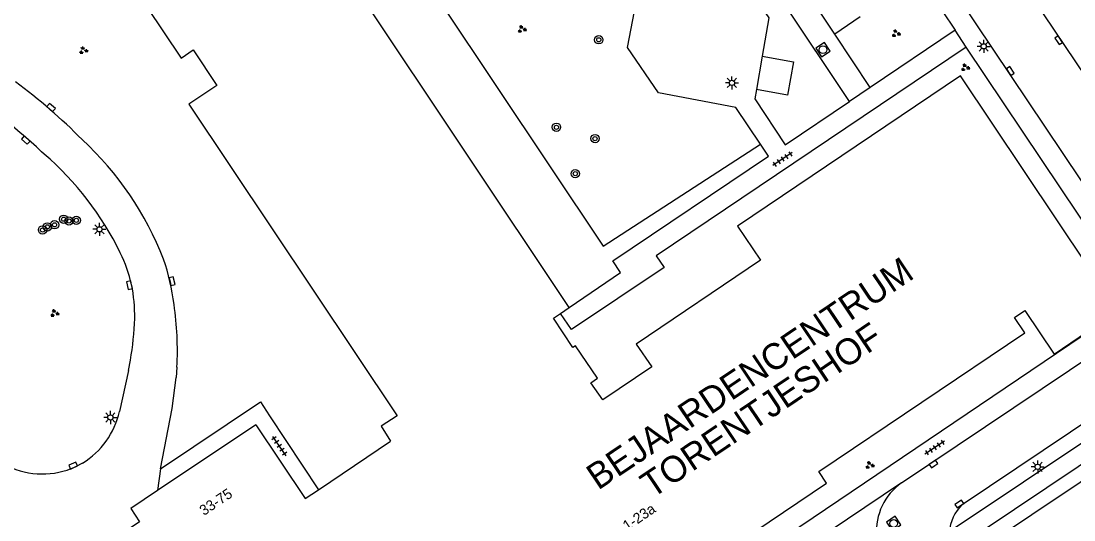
# Model space of a CAD drawing. Extents: x 137999 to 141000, y 397500 to 400501.
# Drawn here: x 138108.9 to 138210.1, y 399633.1 to 399681 of the extents above; entities that cross this region are included whole.
import ezdxf

# ---------------------------------------------------------------- set-up
doc = ezdxf.new("R2010")
doc.units = 0
for name, color, linetype in [('gg-afsc-erfafscheiding', 7, 'Continuous'), ('gg-anno-huisnummerreeks BGT', 7, 'Continuous'), ('gg-bbg-hoofdgebouw', 7, 'Continuous'), ('gg-knt-verharding', 7, 'Continuous'), ('gg-knt-verharding nz', 7, 'Continuous'), ('gt-anno-naam bijzondere bebouwing', 7, 'Continuous'), ('gt-grn-groengrens', 7, 'Continuous'), ('gt-grn-vlakafsluiter', 7, 'Continuous'), ('gt-grn-weggrens', 7, 'Continuous'), ('gt-symb-boom', 7, 'Continuous'), ('gt-symb-groenvak', 7, 'Continuous'), ('gt-symb-kolk', 7, 'Continuous'), ('gt-symb-lichtmast', 7, 'Continuous'), ('gt-symb-rioolschacht', 7, 'Continuous'), ('gt-symb-tegel verharding', 7, 'Continuous')]:
    doc.layers.add(name, color=color, linetype=linetype)

# ---------------------------------------------------------------- blocks, each defined once
blk = doc.blocks.new('gt0-KOLK')
at = {"layer": 'gt-symb-kolk'}
blk.add_lwpolyline([(0, 0), (0.37, 0), (0.37, 0.4), (-0.38, 0.4), (-0.38, 0), (0, 0)], dxfattribs=at)
blk = doc.blocks.new('gt0-GRVAK')
at = {"layer": 'gt-symb-groenvak'}
for p, q in [((-0.11, 0.19), (-0.23, 0.24)), ((-0.18, 0.15), (0.09, 0.15)), ((-0.09, 0.21), (-0.16, 0.32)), ((-0.05, 0.21), (-0.05, 0.39)), ((0, 0.21), (0.06, 0.32)), ((0.02, 0.19), (0.13, 0.24)), ((0.26, -0.05), (0.2, 0.06)), ((0.31, -0.05), (0.31, 0.13)), ((0.35, -0.05), (0.41, 0.06)), ((-0.24, -0.23), (-0.36, -0.18)), ((-0.32, -0.26), (-0.05, -0.26)), ((-0.23, -0.21), (-0.29, -0.09)), ((-0.18, -0.2), (-0.18, -0.02)), ((-0.14, -0.21), (-0.07, -0.09)), ((-0.12, -0.23), (0, -0.18)), ((0.24, -0.07), (0.12, -0.02)), ((0.17, -0.11), (0.44, -0.11)), ((0.37, -0.07), (0.49, -0.02))]:
    blk.add_line(p, q, dxfattribs=at)
blk = doc.blocks.new('gt0-LMAST')
at = {"layer": 'gt-symb-lichtmast'}
for p, q in [((-0.18, 0.17), (-0.45, 0.44)), ((0, 0.25), (0, 0.62)), ((0.17, 0.17), (0.44, 0.44)), ((-0.25, 0), (-0.63, 0)), ((-0.18, -0.18), (-0.45, -0.45)), ((0, -0.25), (0, -0.63)), ((0.44, -0.45), (0.17, -0.18)), ((0.25, 0), (0.62, 0))]:
    blk.add_line(p, q, dxfattribs=at)
blk.add_circle((0, 0), 0.25, dxfattribs=at)
blk = doc.blocks.new('gt0-RS')
at = {"layer": 'gt-symb-rioolschacht'}
blk.add_lwpolyline([(-0.5, -0.5), (0.5, -0.5), (0.5, 0.5), (-0.5, 0.5)], close=True, dxfattribs=at)
blk.add_circle((0, 0), 0.375, dxfattribs=at)
blk = doc.blocks.new('gt0-BOOM')
at = {"layer": 'gt-symb-boom'}
for radius in [0.4, 0.2]:
    blk.add_circle((0, 0), radius, dxfattribs=at)
blk = doc.blocks.new('gt0-TEG1')
at = {"layer": 'gt-symb-tegel verharding'}
for p, q in [((-1.13, 0), (1.12, 0)), ((-0.9, -0.25), (-0.9, 0.25)), ((-0.45, -0.25), (-0.45, 0.25)), ((0, -0.25), (0, 0.25)), ((0.45, -0.25), (0.45, 0.25)), ((0.9, -0.25), (0.9, 0.25))]:
    blk.add_line(p, q, dxfattribs=at)

msp = doc.modelspace()

# ---------------------------------------------------------------- linework, layer by layer
at = {"layer": 'gg-afsc-erfafscheiding'}
msp.add_lwpolyline([(138215.57, 399639.22), (138215.23, 399639.71), (138201.5, 399630.53), (138201.78, 399630.11)], dxfattribs=at)
at = {"layer": 'gg-bbg-hoofdgebouw'}
for p, q in [((138160.73, 399652.92), (138161.56, 399653.48)), ((138131.44, 399642.21), (138122.01, 399635.9)), ((138137.46, 399635.99), (138144.4, 399640.65))]:
    msp.add_line(p, q, dxfattribs=at)
for points in [[(138161.56, 399653.48), (138141.57, 399683.45), (138143.06, 399684.45), (138130.8, 399702.83)], [(138120.93, 399696.25), (138116.86, 399693.54), (138118.3, 399691.39), (138115.96, 399689.83), (138124.26, 399677.44), (138125.43, 399678.23), (138127.7, 399674.82), (138125.01, 399673.02), (138145.03, 399643.07), (138143.49, 399642.08), (138144.4, 399640.65)], [(138210.92, 399656.95), (138211.51, 399657.35), (138199.2, 399675.74), (138177.74, 399661.29), (138179.95, 399658.02), (138168.02, 399649.98), (138169.51, 399647.78), (138164.8, 399644.61), (138163.67, 399646.27), (138164.29, 399646.69), (138162.19, 399649.8), (138161.94, 399649.66), (138160.06, 399652.47), (138160.73, 399652.92)], [(138205.38, 399653.19), (138208.21, 399649.02), (138213, 399652.27), (138213.25, 399653.53), (138210.92, 399656.95)], [(138173.91, 399628.27), (138186.32, 399636.61), (138185.56, 399637.74), (138205.38, 399651.07), (138204.39, 399652.52), (138205.38, 399653.19)], [(138131.44, 399642.21), (138136.18, 399635.13), (138137.46, 399635.99)], [(138122.01, 399635.9), (138119.44, 399634.18), (138120.28, 399632.91), (138117.4, 399631)]]:
    msp.add_lwpolyline(points, dxfattribs=at)
at = {"layer": 'gg-knt-verharding'}
for p, q in [((138215.12, 399659.22), (138197.83, 399685)), ((138190.52, 399674.62), (138187.1, 399679.75)), ((138198.68, 399680.13), (138190.52, 399674.62)), ((138213.94, 399657.29), (138199.74, 399678.5)), ((138226.58, 399652.8), (138199.34, 399634.55)), ((138175.05, 399626.6), (138212.18, 399651.63)), ((138193.52, 399636.65), (138213.54, 399650.07)), ((138226.08, 399650.68), (138198.11, 399631.93)), ((138119.21, 399647.45), (138119.4, 399648.43)), ((138119.21, 399647.45), (138118.35, 399643.49)), ((138123.86, 399647.76), (138123.78, 399646.77)), ((138132.77, 399643.1), (138137.46, 399635.99)), ((138114.8, 399638.54), (138114.11, 399638.18)), ((138122.3, 399638.01), (138122.01, 399635.9)), ((138193.52, 399636.65), (138176.18, 399625.02))]:
    msp.add_line(p, q, dxfattribs=at)
for points in [[(138187.1, 399679.75), (138173.71, 399699.85), (138171.58, 399698.45), (138157.16, 399720.17)], [(138188.51, 399673.27), (138175.71, 399692.48), (138173.59, 399691.06)], [(138179.95, 399669.17), (138177.58, 399672.71), (138170.17, 399674.1), (138167.17, 399678.46), (138168.17, 399683.65), (138169.64, 399684.69), (138167.74, 399687.11)], [(138172.56, 399686.7), (138177.76, 399685.71), (138180.78, 399681.3), (138180.13, 399677.62)], [(138197.83, 399685), (138196.17, 399683.87), (138198.68, 399680.13)], [(138199.74, 399678.5), (138169.95, 399658.45), (138170.71, 399657.33), (138161.8, 399651.37), (138160.73, 399652.92)], [(138180.13, 399677.62), (138183.14, 399677.09), (138182.57, 399673.89), (138179.57, 399674.42)], [(138179.57, 399674.42), (138179.41, 399673.53), (138182.34, 399669.12), (138188.51, 399673.27)], [(138161.56, 399653.48), (138166.5, 399656.86), (138165.77, 399657.97), (138180.72, 399668.02), (138179.95, 399669.17)], [(138198.36, 399630.09), (138225.66, 399648.36), (138226.78, 399646.67)], [(138122.3, 399638.01), (138123.41, 399643.8), (138123.78, 399646.77)], [(138122.3, 399638.01), (138131.89, 399644.43), (138132.77, 399643.1)]]:
    msp.add_lwpolyline(points, dxfattribs=at)
for centre, radius, start, end in [((138076.86, 399632.41), 53.1, 44.4695, 53.6399), ((138058.18, 399611.31), 77.72, 47.0757, 51.1187), ((138093.89, 399646.99), 30.78, 21.1969, 47.3035), ((138091.19, 399645.32), 30.36, 26.2367, 48.9845), ((138106.51, 399652.81), 13.3, 358.3338, 26.4623), ((138103.28, 399651.35), 20.45, 6.8216, 19.3447), ((138093.48, 399649.41), 30.43, 356.8762, 8.2408), ((138087.76, 399653.65), 32.07, 350.6466, 357.8127), ((138110.95, 399645.15), 7.65, 193.6509, 294.3675), ((138110.57, 399645.32), 7.99, 301.9456, 346.7494), ((138196.74, 399632.02), 5.63, 124.8246, 184.0966), ((138202.33, 399631.55), 4.24, 134.9451, 174.8656)]:
    msp.add_arc(centre, radius, start, end, dxfattribs=at)
at = {"layer": 'gg-knt-verharding nz'}
msp.add_line((138226.58, 399652.8), (138201.96, 399689.45), dxfattribs=at)
at = {"layer": 'gt-grn-groengrens'}
msp.add_lwpolyline([(138133.88, 399705.71), (138164.85, 399659.38), (138179.95, 399669.17)], dxfattribs=at)
at = {"layer": 'gt-grn-vlakafsluiter'}
msp.add_line((138189.56, 399681.39), (138187.1, 399679.75), dxfattribs=at)
at = {"layer": 'gt-grn-weggrens'}
for p, q in [((138199.74, 399678.5), (138198.68, 399680.13)), ((138180.13, 399677.62), (138179.57, 399674.42)), ((138190.52, 399674.62), (138188.51, 399673.27))]:
    msp.add_line(p, q, dxfattribs=at)

# ---------------------------------------------------------------- block references
at = {"layer": 'gt-symb-boom'}
for p in [(138164.42, 399679.2), (138160.35, 399670.8), (138164.06, 399669.71), (138162.16, 399666.34), (138112.98, 399661.97), (138113.49, 399661.8), (138114.2, 399661.86), (138110.95, 399660.94), (138111.41, 399661.23), (138112.1, 399661.43)]:
    msp.add_blockref('gt0-BOOM', p, dxfattribs=at)
at = {"layer": 'gt-symb-groenvak'}
for p in [(138157.02, 399680.21), (138192.98, 399679.8), (138114.87, 399678.18), (138199.64, 399676.53), (138112.09, 399652.93), (138190.45, 399638.34)]:
    msp.add_blockref('gt0-GRVAK', p, dxfattribs=at)
at = {"layer": 'gt-symb-kolk'}
for p, rotation in [((138208.47, 399679.04), -56.16697130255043), ((138203.81, 399676.09), -56.16697130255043), ((138111.64, 399672.54), -40.90572608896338), ((138109.46, 399669.72), 138.69008152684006), ((138123.21, 399655.96), -76.93666266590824), ((138119.5, 399655.68), 102.47907180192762), ((138113.97, 399638.13), 24.003190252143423), ((138196.71, 399638.3), 33.83302869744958), ((138199.2, 399634.46), 33.833028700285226)]:
    msp.add_blockref('gt0-KOLK', p, dxfattribs=dict(at, rotation=rotation))
at = {"layer": 'gt-symb-lichtmast'}
for p in [(138201.42, 399678.57), (138177.22, 399675.06), (138116.42, 399661), (138117.47, 399642.93), (138206.61, 399638.19)]:
    msp.add_blockref('gt0-LMAST', p, dxfattribs=at)
at = {"layer": 'gt-symb-rioolschacht'}
for p, rotation in [((138185.97, 399678.25), -56.16697130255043), ((138192.77, 399632.75), -56.214572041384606)]:
    msp.add_blockref('gt0-RS', p, dxfattribs=dict(at, rotation=rotation))
at = {"layer": 'gt-symb-tegel verharding'}
for p, rotation in [((138182.08, 399667.74), -146.50059992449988), ((138133.72, 399640.19), 124.4849080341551), ((138196.71, 399640.03), -146.5005999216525)]:
    msp.add_blockref('gt0-TEG1', p, dxfattribs=dict(at, rotation=rotation))

# ---------------------------------------------------------------- texts
at = {"layer": 'gg-anno-huisnummerreeks BGT'}
for s, rotation, p in [('33-75', 33.8, (138126.46, 399633.46)), ('1-23a', 34, (138167.15, 399632))]:
    msp.add_text(s, height=1, rotation=rotation, dxfattribs=at).set_placement(p)
at = {"layer": 'gt-anno-naam bijzondere bebouwing'}
for s, p in [('BEJAARDENCENTRUM', (138164.35, 399635.89)), ('TORENTJESHOF', (138169.54, 399635.1))]:
    msp.add_text(s, height=2.5, rotation=33.8649, dxfattribs=at).set_placement(p)

doc.saveas('drawing.dxf')
